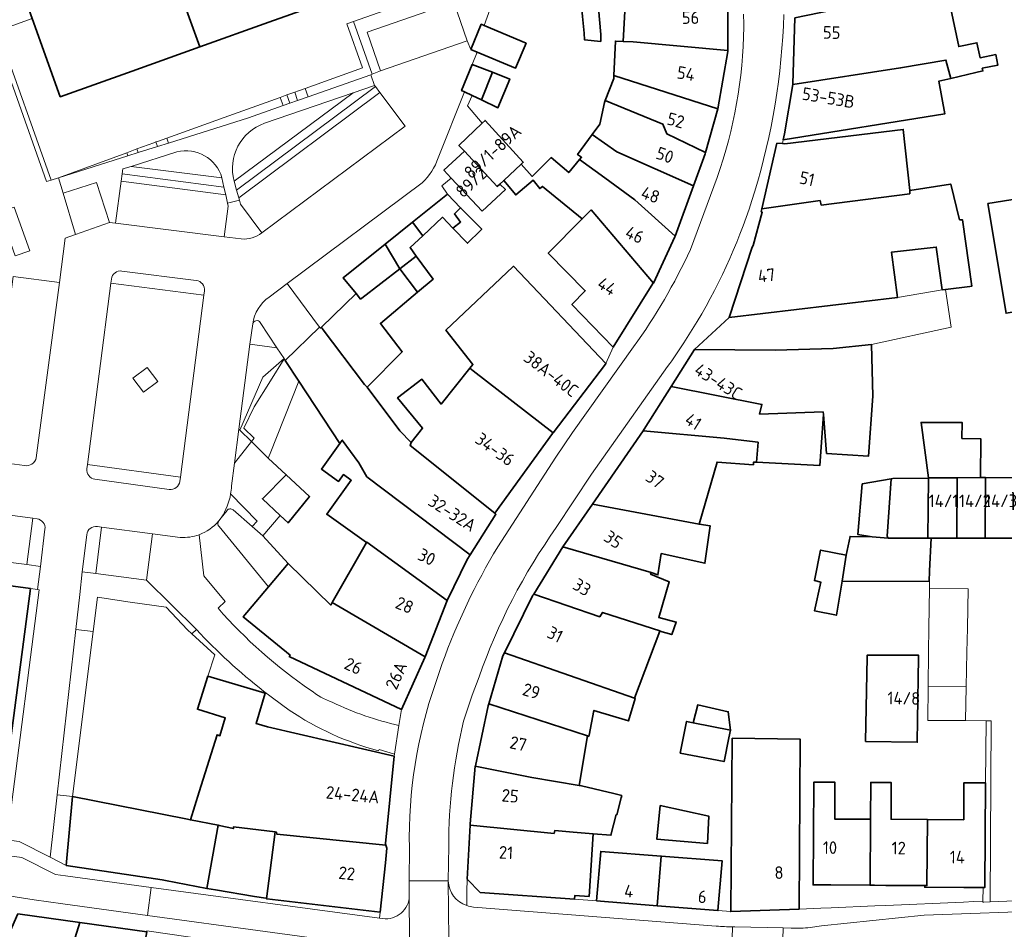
# Model space of a CAD drawing. Extents: x 150256 to 156914, y 461459 to 469481.
# Tile 297 of 656: x 155131 to 155237, y 463386 to 463483. Entities that reach past the tile are written whole.
import ezdxf
from ezdxf.enums import TextEntityAlignment as Align

# ---------------------------------------------------------------- set-up
doc = ezdxf.new("R2010")
doc.units = 0
doc.header["$LTSCALE"] = 0.75
for name, color, linetype, lineweight in [('B-RO-GR-BEPLANTING_CULTUUR_BODEMBEDEKKER-GV', 251, 'CONTINUOUS', 18), ('B-RO-GR-GROENVOORZIENING-GV', 251, 'CONTINUOUS', 18), ('B-RO-GR-HAAG-GV', 251, 'CONTINUOUS', 13), ('B-RO-IE-TERREINAFSCHEIDING_KUNSTMATIG_HEKWERK-G', 251, 'IE-TERREINAFSCHEIDING-KUNSTMATIG', 18), ('B-RO-IE-TERREINAFSCHEIDING_KUNSTMATIG_MUUR-G', 251, 'IE-TERREINAFSCHEIDING-KUNSTMATIG-DICHT', 18), ('B-RO-OG-BEBOUWING-GV', 6, 'CONTINUOUS', 35), ('B-RO-OG-BEBOUWING-T18', 1, 'CONTINUOUS', 18), ('B-RO-OG-TERREIN_CULTUURSCHEIDING-GV', 251, 'CONTINUOUS', 18), ('B-RO-VH-VERHARDING_BETONSTRAATSTEEN-GV', 251, 'CONTINUOUS', 18), ('B-RO-VH-VERHARDING_HALFVERHARDING_GRIND-GV', 251, 'CONTINUOUS', 18), ('B-RO-VH-VERHARDING_HOUTSNIPPERS-GV', 251, 'CONTINUOUS', 18), ('B-RO-VH-VERHARDING_SIERBESTRATING-GV', 251, 'CONTINUOUS', 18), ('B-RO-VH-VERHARDING_STRAATBAKSTEEN-GV', 251, 'CONTINUOUS', 18)]:
    doc.layers.add(name, color=color, linetype=linetype, lineweight=lineweight)
doc.styles.add('NLCS-ISO-M200-T18', font='NLCS-ISO.ttf', dxfattribs={"height": 360})
doc.linetypes.add('IE-TERREINAFSCHEIDING-KUNSTMATIG', pattern='A,4,[82,NLCS.SHX,S=0.75,R=90,X=0,Y=0],4,-2', length=10)
doc.linetypes.add('IE-TERREINAFSCHEIDING-KUNSTMATIG-DICHT', pattern='A,8,-1,[82,NLCS.SHX,S=0.75,R=90,X=0,Y=0],-1', length=10)

msp = doc.modelspace()

# ---------------------------------------------------------------- linework, layer by layer
at = {"layer": 'B-RO-GR-BEPLANTING_CULTUUR_BODEMBEDEKKER-GV'}
msp.add_lwpolyline([(155156.362, 463450.454), (155156.056, 463448.29), (155158.947, 463447.9), (155157.158, 463450.616)], dxfattribs=at)
msp.add_lwpolyline([(155157.158, 463450.616, 0.670688), (155156.362, 463450.454)], format="xyb", dxfattribs=at)
msp.add_lwpolyline([(155144.673, 463443.145), (155146.195, 463444.288), (155145.053, 463445.81), (155143.531, 463444.667)], close=True, dxfattribs=at)
at = {"layer": 'B-RO-GR-GROENVOORZIENING-GV'}
for points in [[(155167.141, 463482.823), (155166.632, 463482.643), (155166.416, 463482.566), (155168.102, 463477.87), (155161.952, 463475.661), (155162.276, 463474.765), (155168.999, 463477.126), (155169.125, 463477.171)], [(155129.07, 463481.821), (155128.6, 463481.653), (155134.284, 463465.714), (155134.763, 463465.86)], [(155154.364, 463465.737), (155154.632, 463464.783), (155169.484, 463475.851), (155169.379, 463475.988), (155167.109, 463475.206)], [(155153.3, 463472.554), (155147.16, 463470.349), (155147.33, 463469.82), (155155.898, 463472.525), (155159.599, 463473.825), (155159.293, 463474.706)], [(155160.86, 463475.269), (155160.666, 463475.199), (155160.012, 463474.964), (155160.318, 463474.077), (155161.159, 463474.373)], [(155144.095, 463468.799), (155146.146, 463469.446), (155145.998, 463469.931), (155145.762, 463469.847), (155143.961, 463469.186)], [(155142.869, 463468.785), (155135.574, 463466.109), (155142.982, 463468.447)], [(155153.278, 463465.102), (155153.053, 463466.098), (155143.329, 463467.322), (155142.457, 463467.047), (155142.387, 463466.539)]]:
    msp.add_lwpolyline(points, close=True, dxfattribs=at)
for points in [[(155142.361, 463456.121, 0.4167591), (155141.225, 463455.265)], [(155151.183, 463453.989, 0.4114489), (155150.317, 463455.118)], [(155138.605, 463434.959, 0.4123761), (155139.465, 463433.838)], [(155147.422, 463432.751, 0.4071889), (155148.562, 463433.605)], [(155139.723, 463428.781, 0.4206957), (155138.58, 463427.897)]]:
    msp.add_lwpolyline(points, format="xyb", dxfattribs=at)
for points in [[(155150.317, 463455.118), (155142.361, 463456.121)], [(155141.225, 463455.265), (155141.165, 463454.811), (155151.13, 463453.526)], [(155151.13, 463453.526), (155151.183, 463453.989)], [(155138.657, 463435.407), (155138.605, 463434.959)], [(155148.562, 463433.605), (155148.616, 463434.048), (155138.657, 463435.407)], [(155139.465, 463433.838), (155147.422, 463432.751)], [(155138.58, 463427.897), (155138.098, 463423.925), (155139.549, 463423.757), (155140.169, 463428.722)], [(155140.169, 463428.722), (155139.723, 463428.781)]]:
    msp.add_lwpolyline(points, dxfattribs=at)
at = {"layer": 'B-RO-GR-HAAG-GV'}
for points in [[(155129.07, 463481.821), (155128.6, 463481.653), (155134.284, 463465.714), (155134.763, 463465.86)], [(155154.364, 463465.737), (155154.632, 463464.783), (155169.484, 463475.851), (155169.379, 463475.988), (155167.109, 463475.206)], [(155142.387, 463466.539), (155153.278, 463465.102), (155153.053, 463466.098), (155143.329, 463467.322), (155142.457, 463467.047)]]:
    msp.add_lwpolyline(points, close=True, dxfattribs=at)
for points in [[(155142.361, 463456.121, 0.4167591), (155141.225, 463455.265)], [(155151.183, 463453.989, 0.4114489), (155150.317, 463455.118)], [(155138.605, 463434.959, 0.4123761), (155139.465, 463433.838)], [(155147.422, 463432.751, 0.4071889), (155148.562, 463433.605)], [(155139.723, 463428.781, 0.4206957), (155138.58, 463427.897)]]:
    msp.add_lwpolyline(points, format="xyb", dxfattribs=at)
for points in [[(155150.317, 463455.118), (155142.361, 463456.121)], [(155141.225, 463455.265), (155141.165, 463454.811)], [(155141.165, 463454.811), (155151.13, 463453.526), (155151.183, 463453.989)], [(155148.616, 463434.048), (155138.657, 463435.407), (155138.605, 463434.959)], [(155139.465, 463433.838), (155147.422, 463432.751)], [(155148.562, 463433.605), (155148.616, 463434.048)], [(155138.58, 463427.897), (155138.098, 463423.925), (155139.549, 463423.757)], [(155139.549, 463423.757), (155140.169, 463428.722), (155139.723, 463428.781)]]:
    msp.add_lwpolyline(points, dxfattribs=at)
at = {"layer": 'B-RO-IE-TERREINAFSCHEIDING_KUNSTMATIG_HEKWERK-G'}
for points in [[(155166.632, 463482.643), (155167.141, 463482.823)], [(155129.07, 463481.821), (155134.763, 463465.86)], [(155161.952, 463475.661), (155168.102, 463477.87), (155166.416, 463482.566), (155166.632, 463482.643)], [(155160.86, 463475.269), (155161.249, 463475.409), (155161.952, 463475.661)], [(155153.3, 463472.554), (155159.293, 463474.706)], [(155159.293, 463474.706), (155160.012, 463474.964)], [(155160.012, 463474.964), (155160.666, 463475.199)], [(155160.666, 463475.199), (155160.86, 463475.269)], [(155147.16, 463470.349), (155153.3, 463472.554)], [(155146.157, 463469.989), (155147.16, 463470.349)], [(155142.869, 463468.785), (155143.961, 463469.186)], [(155143.961, 463469.186), (155145.762, 463469.847), (155145.998, 463469.931)], [(155145.998, 463469.931), (155146.157, 463469.989)], [(155135.574, 463466.109), (155142.869, 463468.785)], [(155134.763, 463465.86), (155135.574, 463466.109)], [(155158.216, 463436.608), (155161.308, 463444.32)], [(155158.006, 463436.083), (155158.216, 463436.608)], [(155159.92, 463434.296), (155158.006, 463436.083)], [(155139.279, 463417.534), (155139.739, 463421.205), (155143.24, 463420.693), (155147.096, 463420.14), (155149.359, 463417.721), (155149.842, 463417.279)], [(155137.069, 463399.868), (155139.279, 463417.534)], [(155149.842, 463417.279), (155152.295, 463415.031), (155151.555, 463412.76)], [(155234.801, 463401.334), (155234.852, 463407.984)]]:
    msp.add_lwpolyline(points, dxfattribs=at)
at = {"layer": 'B-RO-IE-TERREINAFSCHEIDING_KUNSTMATIG_MUUR-G'}
for points in [[(155157.441, 463427.775), (155159.295, 463429.952)], [(155160.135, 463424.811), (155157.441, 463427.775)]]:
    msp.add_lwpolyline(points, dxfattribs=at)
at = {"layer": 'B-RO-OG-BEBOUWING-GV'}
for points in [[(155165.631, 463485.452), (155164.917, 463487.454), (155159.824, 463501.834), (155159.263, 463501.633), (155152.302, 463499.144), (155149.313, 463498.075), (155144.76, 463496.447), (155150.702, 463480.114), (155158.089, 463482.755)], [(155143.437, 463477.516), (155150.702, 463480.114), (155144.76, 463496.447), (155140.368, 463494.877), (155137.39, 463493.812), (155129.901, 463491.134), (155132.758, 463483.144), (155135.752, 463474.769)], [(155214.374, 463483.212), (155214.187, 463476.157), (155214.176, 463476.093), (155225.705, 463477.862), (155230.551, 463478.687), (155231.078, 463476.727), (155233.757, 463477.351), (155234.516, 463477.528), (155234.447, 463477.824), (155236.134, 463478.158), (155235.897, 463479.288), (155234.214, 463478.936), (155233.875, 463480.556), (155231.927, 463480.148), (155230.48, 463487.06), (155230.463, 463487.056), (155227.658, 463486.471), (155227.756, 463486.002)], [(155195.999, 463480.692), (155197.082, 463480.65), (155207.21, 463479.715), (155207.224, 463483.604), (155207.226, 463484.322), (155207.142, 463486.257), (155193.007, 463484.415), (155192.888, 463484.764), (155191.558, 463484.51), (155191.56, 463484.485), (155191.66, 463483.367), (155191.822, 463481.56), (155191.886, 463480.846), (155193.614, 463480.69), (155193.627, 463481.433), (155193.374, 463484.252), (155196.24, 463484.583)], [(155179.708, 463479.821), (155180.387, 463479.539), (155184.486, 463477.838), (155185.617, 463480.492), (155181.142, 463482.394), (155180.811, 463482.535)], [(155195.027, 463477.061), (155206.148, 463473.484), (155207.21, 463479.624), (155207.21, 463479.715), (155197.082, 463480.65), (155195.999, 463480.692), (155195.187, 463480.723)], [(155231.078, 463476.727), (155230.551, 463478.687), (155225.705, 463477.862), (155214.176, 463476.093), (155213.263, 463470.79), (155213.155, 463470.16), (155230.443, 463472.942), (155229.795, 463476.428)], [(155179.835, 463474.906), (155180.839, 463474.43), (155182.011, 463477.391), (155179.861, 463478.239), (155178.716, 463475.437), (155179.025, 463475.29)], [(155182.011, 463477.391), (155180.839, 463474.43), (155182.604, 463473.593), (155183.864, 463476.661)], [(155206.148, 463473.484), (155195.027, 463477.061), (155195.012, 463476.718), (155194.074, 463474.366), (155200.261, 463471.825), (155200.668, 463470.807), (155204.832, 463468.807)], [(155192.707, 463470.738), (155195.328, 463468.872), (155203.54, 463465.227), (155204.792, 463468.666), (155204.832, 463468.807), (155200.668, 463470.807), (155200.261, 463471.825), (155194.074, 463474.366), (155193.994, 463474.166), (155193.525, 463471.851)], [(155185.099, 463467.561), (155185.314, 463467.761), (155181.22, 463472.243), (155180.921, 463471.954), (155178.435, 463469.549), (155179.014, 463468.939), (155182.527, 463465.166), (155182.809, 463465.428), (155183.225, 463465.816)], [(155210.847, 463462.76), (155217.095, 463463.658), (155217.209, 463463.18), (155226.694, 463464.387), (155226.698, 463464.732), (155225.985, 463471.278), (155213.299, 463469.747), (155213.074, 463469.76), (155212.466, 463469.796)], [(155203.54, 463465.227), (155195.328, 463468.872), (155192.707, 463470.738), (155191.122, 463468.577), (155191.567, 463468.293), (155191.352, 463468.039), (155194.049, 463466.082), (155197.257, 463463.755), (155201.581, 463459.847)], [(155180.92, 463462.534), (155183.406, 463464.844), (155182.809, 463465.428), (155182.527, 463465.166), (155179.014, 463468.939), (155176.827, 463466.906), (155177.615, 463466.065)], [(155201.581, 463459.847), (155197.257, 463463.755), (155194.049, 463466.082), (155191.352, 463468.039), (155190.186, 463466.659), (155188.289, 463468.256), (155186.271, 463466.24), (155185.099, 463467.561), (155183.225, 463465.816), (155184.512, 463464.272), (155186.387, 463465.837), (155187.083, 463464.949), (155187.386, 463465.18), (155191.624, 463461.691), (155192.58, 463462.66), (155199.241, 463454.827), (155201.558, 463459.783)], [(155230.171, 463454.093), (155230.524, 463454.136), (155233.128, 463454.457), (155233.332, 463454.482), (155232.327, 463461.601), (155232.03, 463461.601), (155231.08, 463465.429), (155231.044, 463465.423), (155226.698, 463464.732), (155226.694, 463464.387), (155217.209, 463463.18), (155217.095, 463463.658), (155210.847, 463462.76), (155210.783, 463462.481), (155210.901, 463462.418), (155209.928, 463458.868), (155209.804, 463458.662), (155207.341, 463451.156), (155225.372, 463453.281), (155224.728, 463458.123), (155229.529, 463458.69)], [(155245.252, 463464.941), (155239.291, 463464.041), (155235.047, 463463.334), (155236.999, 463451.607), (155247.189, 463453.303)], [(155177.769, 463460.717), (155178.606, 463461.361), (155177.938, 463462.238), (155178.614, 463462.884), (155177.19, 463464.333), (155173.454, 463461.337), (155174.55, 463459.898), (155176.655, 463461.879)], [(155178.614, 463462.884), (155177.938, 463462.238), (155178.606, 463461.361), (155177.769, 463460.717), (155179.329, 463459.09), (155180.748, 463460.473), (155180.868, 463460.59)], [(155191.624, 463461.691), (155187.999, 463458.022), (155191.957, 463454.003), (155190.525, 463452.547), (155194.947, 463447.982), (155199.175, 463454.786), (155199.241, 463454.827), (155192.58, 463462.66)], [(155174.55, 463459.898), (155173.454, 463461.337), (155170.522, 463458.985), (155172.114, 463456.367), (155173.867, 463457.716), (155173.196, 463458.623)], [(155172.114, 463456.367), (155170.522, 463458.985), (155166.028, 463455.378), (155167.415, 463453.699), (155167.893, 463453.12), (155168.032, 463453.227)], [(155174.007, 463453.853), (155175.681, 463455.263), (155173.867, 463457.716), (155172.114, 463456.367)], [(155174.007, 463453.853), (155172.114, 463456.367), (155168.032, 463453.227), (155167.893, 463453.12), (155167.415, 463453.699), (155163.706, 463450.104), (155163.797, 463449.97), (155168.303, 463443.968), (155168.598, 463443.696), (155172.356, 463447.48), (155170.032, 463450.507)], [(155188.516, 463438.798), (155194.132, 463446.155), (155194.165, 463446.229), (155184.277, 463456.634), (155184.199, 463456.56), (155177.032, 463449.798), (155179.918, 463446.121), (155179.593, 463445.715), (155179.946, 463445.432)], [(155173.3, 463437.777), (155172.111, 463439.02), (155168.598, 463443.696), (155168.303, 463443.968), (155163.797, 463449.97), (155163.706, 463450.104), (155163.618, 463450.018), (155163.515, 463450.124), (155159.844, 463446.541), (155161.308, 463444.32), (155165.688, 463437.678), (155165.941, 463438.034), (155167.708, 463435.599), (155168.586, 463434.1), (155179.631, 463425.763), (155182.388, 463430.096), (155182.262, 463430.198), (155173.201, 463437.44)], [(155222.609, 463448.253), (155218.492, 463447.839), (155212.295, 463447.651), (155203.634, 463447.727), (155201.138, 463443.759), (155210.864, 463441.852), (155210.612, 463440.808), (155217.416, 463441.046), (155217.439, 463440.775), (155217.792, 463436.602), (155222.281, 463436.323), (155222.723, 463442.743)], [(155179.593, 463445.715), (155176.517, 463441.884), (155174.463, 463444.533), (155171.868, 463442.561), (155174.544, 463439.29), (155173.3, 463437.777), (155173.201, 463437.44), (155182.262, 463430.198), (155188.458, 463438.721), (155188.516, 463438.798), (155179.946, 463445.432)], [(155198.143, 463439.013), (155206.815, 463438.249), (155210.144, 463437.84), (155210.444, 463437.803), (155210.282, 463435.66), (155217.079, 463435.307), (155217.439, 463440.775), (155217.416, 463441.046), (155210.612, 463440.808), (155210.864, 463441.852), (155201.138, 463443.759), (155198.262, 463439.185)], [(155231.748, 463433.989), (155234.277, 463434.006), (155234.306, 463438.158), (155232.277, 463438.206), (155232.296, 463439.926), (155227.898, 463439.913), (155228.692, 463433.969)], [(155192.716, 463431.175), (155204.136, 463429.021), (155206.065, 463435.667), (155209.954, 463435.388), (155209.976, 463435.676), (155210.282, 463435.66), (155210.444, 463437.803), (155210.144, 463437.84), (155206.815, 463438.249), (155198.143, 463439.013)], [(155177.171, 463420.872), (155179.313, 463425.263), (155179.631, 463425.763), (155168.586, 463434.1), (155167.708, 463435.599), (155165.941, 463438.034), (155165.688, 463437.678), (155163.717, 463434.917), (155165.549, 463433.61), (155166.063, 463434.327), (155166.896, 463433.73), (155164.286, 463430.086), (155168.542, 463427.064), (155168.572, 463427.117)], [(155159.295, 463429.952), (155160.142, 463429.155), (155162.438, 463431.971), (155159.942, 463434.319), (155159.92, 463434.296), (155157.384, 463431.749)], [(155222.679, 463427.661), (155224.382, 463427.512), (155224.282, 463427.752), (155224.715, 463433.877), (155221.599, 463433.337), (155221.139, 463427.904)], [(155224.715, 463433.877), (155224.282, 463427.752), (155224.382, 463427.512), (155228.628, 463427.518), (155228.695, 463433.95), (155224.87, 463433.904)], [(155231.748, 463433.989), (155228.692, 463433.969), (155228.695, 463433.95), (155228.628, 463427.518), (155228.979, 463427.519), (155231.717, 463427.523)], [(155234.277, 463434.006), (155231.748, 463433.989), (155231.717, 463427.523), (155234.755, 463427.528), (155234.782, 463434.005)], [(155234.782, 463434.005), (155234.755, 463427.528), (155237.776, 463427.533), (155237.723, 463433.996)], [(155204.136, 463429.021), (155192.716, 463431.175), (155189.549, 463426.601), (155199.019, 463423.867), (155199.722, 463423.597), (155200.086, 463425.883), (155204.756, 463424.839), (155205.323, 463428.845)], [(155177.171, 463420.872), (155168.572, 463427.117), (155168.542, 463427.064), (155164.871, 463420.651), (155174.805, 463414.834)], [(155219.868, 463425.715), (155219.462, 463422.932), (155228.76, 463422.876), (155228.815, 463424.045), (155228.979, 463427.519), (155228.628, 463427.518), (155224.382, 463427.512), (155222.679, 463427.661), (155220.301, 463427.715)], [(155189.549, 463426.601), (155186.463, 463421.53), (155193.51, 463419.112), (155193.813, 463419.585), (155199.947, 463417.626), (155199.934, 463417.591), (155201.204, 463417.217), (155201.691, 463418.541), (155199.826, 463419.055), (155200.935, 463422.866), (155198.945, 463423.685), (155199.019, 463423.867)], [(155219.462, 463422.932), (155219.868, 463425.715), (155217.139, 463426.256), (155216.489, 463422.986), (155217.165, 463422.824), (155216.489, 463419.77), (155218.84, 463419.283)], [(155172.287, 463409.193), (155174.778, 463414.763), (155174.805, 463414.834), (155164.871, 463420.651), (155164.713, 463420.376), (155160.135, 463424.811), (155158.049, 463422.327), (155155.348, 463419.112), (155160.359, 463415.005), (155160.268, 463414.881)], [(155186.463, 463421.53), (155186.342, 463421.443), (155183.29, 463415.26), (155197.219, 463410.404), (155199.934, 463417.591), (155199.947, 463417.626), (155193.813, 463419.585), (155193.51, 463419.112)], [(155183.29, 463415.26), (155183.13, 463414.937), (155181.613, 463409.795), (155192.181, 463406.366), (155192.326, 463406.319), (155192.355, 463406.441), (155192.881, 463409.091), (155196.577, 463407.966), (155197.3, 463410.373), (155197.219, 463410.404)], [(155221.963, 463405.764), (155227.495, 463405.683), (155227.526, 463408.04), (155227.616, 463414.748), (155227.619, 463415.011), (155222.144, 463415.012), (155222.14, 463414.808)], [(155171.487, 463404.214), (155157.953, 463407.347), (155156.711, 463407.702), (155157.676, 463410.925), (155151.555, 463412.76), (155150.434, 463409.213), (155153.42, 463408.312), (155152.841, 463406.39), (155152.545, 463406.486), (155150.622, 463400.367), (155149.684, 463397.384), (155152.654, 463396.799), (155152.773, 463396.776), (155154.284, 463396.444), (155154.305, 463396.636), (155158.772, 463396.09), (155158.891, 463396.075), (155158.948, 463395.836), (155170.614, 463394.665), (155170.562, 463394.858)], [(155181.613, 463409.795), (155181.551, 463409.584), (155180.189, 463403.172), (155180.184, 463403.117), (155186.239, 463401.913), (155191.283, 463401.064), (155192.181, 463406.366)], [(155207.483, 463406.986), (155207.255, 463408.952), (155203.985, 463409.686), (155203.508, 463407.782)], [(155202.121, 463404.534), (155206.809, 463403.62), (155207.315, 463406.145), (155207.483, 463406.986), (155203.508, 463407.782), (155202.801, 463407.924)], [(155207.687, 463406.138), (155207.52, 463387.566), (155214.848, 463387.806), (155214.96, 463406.004)], [(155192.782, 463395.893), (155194.704, 463395.731), (155195.273, 463397.947), (155195.339, 463397.932), (155195.799, 463399.755), (155195.862, 463400.004), (155195.009, 463400.205), (155191.532, 463401.022), (155191.283, 463401.064), (155186.239, 463401.913), (155180.184, 463403.117), (155179.63, 463396.951), (155179.623, 463396.82), (155188.618, 463395.93), (155188.681, 463396.227), (155190.653, 463396.072)], [(155217.139, 463390.42), (155218.241, 463390.412), (155222.447, 463390.384), (155222.494, 463397.44), (155218.654, 463397.466), (155218.681, 463401.414), (155216.422, 463401.429), (155216.348, 463390.425)], [(155228.574, 463397.422), (155224.682, 463397.448), (155224.708, 463401.367), (155222.52, 463401.381), (155222.494, 463397.44), (155222.447, 463390.384), (155222.913, 463390.381), (155224.134, 463390.373), (155228.3, 463390.345), (155228.527, 463390.343)], [(155228.3, 463390.345), (155228.299, 463390.173), (155232.462, 463390.145), (155233.564, 463390.138), (155234.532, 463390.131), (155234.716, 463390.13), (155234.801, 463401.334), (155232.492, 463401.349), (155232.465, 463397.396), (155228.574, 463397.422), (155228.527, 463390.343)], [(155151.431, 463390.049), (155152.654, 463396.799), (155149.684, 463397.384), (155149.206, 463397.478), (155137.069, 463399.868), (155136.399, 463392.506), (155146.659, 463390.96), (155147.012, 463390.893)], [(155199.976, 463398.929), (155199.604, 463395.319), (155205.029, 463394.863), (155205.189, 463397.77)], [(155157.844, 463388.943), (155158.772, 463396.09), (155154.305, 463396.636), (155154.284, 463396.444), (155152.773, 463396.776), (155152.654, 463396.799), (155151.431, 463390.049), (155152.384, 463389.888), (155156.553, 463389.185), (155157.748, 463388.984)], [(155192.782, 463395.893), (155190.653, 463396.072), (155188.681, 463396.227), (155188.618, 463395.93), (155179.623, 463396.82), (155179.318, 463391.028), (155180.714, 463389.598), (155190.789, 463388.908), (155190.829, 463389.279), (155192.357, 463389.193)], [(155158.772, 463396.09), (155157.844, 463388.943), (155157.878, 463388.928), (155170.01, 463387.517), (155170.574, 463392.773), (155170.699, 463394.348), (155170.614, 463394.665), (155158.948, 463395.836), (155158.891, 463396.075)], [(155199.666, 463388.198), (155200.087, 463393.501), (155193.603, 463393.999), (155193.157, 463388.721)], [(155200.087, 463393.501), (155199.666, 463388.198), (155206.158, 463387.676), (155206.59, 463393.002)], [(155125.17, 463372.236), (155131.051, 463369.667), (155132.284, 463372.402), (155129.584, 463373.615), (155131.661, 463378.24), (155134.754, 463376.851), (155134.849, 463376.808), (155137.85, 463386.394), (155131.227, 463387.322), (155128.758, 463381.809), (155128.967, 463381.295), (155128.253, 463379.698), (155126.083, 463374.906), (155126.279, 463374.81)], [(155137.85, 463386.394), (155134.849, 463376.808), (155134.754, 463376.851), (155134.034, 463374.552), (155142.78, 463373.084), (155145.017, 463385.39)]]:
    msp.add_lwpolyline(points, close=True, dxfattribs=at)
msp.add_lwpolyline([(155129.693, 463400.128), (155132.565, 463422.131), (155124.331, 463423.248)], dxfattribs=at)
at = {"layer": 'B-RO-OG-TERREIN_CULTUURSCHEIDING-GV'}
for points in [[(155154.632, 463464.783), (155154.864, 463463.958), (155169.969, 463475.215), (155169.484, 463475.851)], [(155142.277, 463465.746), (155153.467, 463464.27), (155153.278, 463465.102), (155142.387, 463466.539)]]:
    msp.add_lwpolyline(points, close=True, dxfattribs=at)
for points in [[(155154.364, 463465.737), (155167.109, 463475.206)], [(155167.109, 463475.206), (155157.617, 463471.936)], [(155148.241, 463468.87), (155143.329, 463467.322), (155153.053, 463466.098)], [(155153.602, 463430.5), (155152.993, 463429.72), (155152.722, 463429.374)], [(155152.771, 463428.765), (155158.049, 463422.327), (155160.135, 463424.811), (155157.441, 463427.775), (155156.305, 463428.77), (155154.255, 463430.563)]]:
    msp.add_lwpolyline(points, dxfattribs=at)
for points in [[(155157.617, 463471.936, 0.3924995), (155154.364, 463465.737)], [(155153.053, 463466.098, 0.4061022), (155148.241, 463468.87)], [(155154.255, 463430.563, 0.417876), (155153.602, 463430.5)], [(155152.722, 463429.374, 0.3793648), (155152.771, 463428.765)]]:
    msp.add_lwpolyline(points, format="xyb", dxfattribs=at)
at = {"layer": 'B-RO-VH-VERHARDING_BETONSTRAATSTEEN-GV'}
msp.add_lwpolyline([(155104.795, 463392.86), (155109.466, 463392.208), (155119.399, 463390.947), (155132.977, 463388.815), (155136.026, 463388.399), (155145.095, 463387.16), (155145.494, 463390.16), (155136.297, 463391.399), (155135.243, 463391.541), (155131.65, 463393.362), (155105.357, 463396.897), (155099.782, 463397.647), (155092.336, 463398.648)], dxfattribs=at)
at = {"layer": 'B-RO-VH-VERHARDING_HALFVERHARDING_GRIND-GV'}
for points in [[(155157.617, 463471.936), (155167.109, 463475.206), (155169.379, 463475.988), (155168.999, 463477.126), (155162.276, 463474.765), (155161.159, 463474.373), (155160.318, 463474.077)], [(155160.318, 463474.077), (155159.599, 463473.825), (155155.898, 463472.525), (155147.33, 463469.82), (155146.146, 463469.446), (155144.095, 463468.799), (155142.982, 463468.447), (155135.574, 463466.109), (155136.068, 463464.45), (155139.621, 463465.603), (155141.036, 463461.313), (155141.678, 463461.233), (155142.277, 463465.746), (155142.387, 463466.539), (155142.457, 463467.047), (155143.329, 463467.322), (155148.241, 463468.87)], [(155153.053, 463466.098), (155153.278, 463465.102), (155153.467, 463464.27), (155153.661, 463463.398), (155154.928, 463463.708), (155154.864, 463463.958), (155154.632, 463464.783), (155154.364, 463465.737)]]:
    msp.add_lwpolyline(points, dxfattribs=at)
for points in [[(155161.159, 463474.373), (155162.276, 463474.765), (155161.952, 463475.661), (155161.249, 463475.409), (155160.86, 463475.269)], [(155159.599, 463473.825), (155160.318, 463474.077), (155160.012, 463474.964), (155159.293, 463474.706)], [(155145.998, 463469.931), (155146.146, 463469.446), (155147.33, 463469.82), (155147.16, 463470.349), (155146.157, 463469.989)], [(155142.982, 463468.447), (155144.095, 463468.799), (155143.961, 463469.186), (155142.869, 463468.785)]]:
    msp.add_lwpolyline(points, close=True, dxfattribs=at)
for points in [[(155154.364, 463465.737, -0.3924995), (155157.617, 463471.936)], [(155148.241, 463468.87, -0.4061022), (155153.053, 463466.098)]]:
    msp.add_lwpolyline(points, format="xyb", dxfattribs=at)
at = {"layer": 'B-RO-VH-VERHARDING_HOUTSNIPPERS-GV'}
msp.add_lwpolyline([(155133.269, 463429.6), (155132.83, 463429.66), (155132.189, 463424.7), (155133.624, 463424.502), (155134.115, 463428.488)], dxfattribs=at)
msp.add_lwpolyline([(155134.115, 463428.488, 0.4085337), (155133.269, 463429.6)], format="xyb", dxfattribs=at)
at = {"layer": 'B-RO-VH-VERHARDING_SIERBESTRATING-GV'}
for points in [[(155136.068, 463464.45), (155137.391, 463460.013), (155141.036, 463461.313), (155139.621, 463465.603)], [(155130.914, 463457.73), (155132.484, 463458.293), (155130.829, 463462.943), (155129.242, 463462.429)]]:
    msp.add_lwpolyline(points, close=True, dxfattribs=at)
at = {"layer": 'B-RO-VH-VERHARDING_STRAATBAKSTEEN-GV'}
for points in [[(155180.246, 463487.47), (155167.141, 463482.823), (155169.125, 463477.171), (155170.043, 463477.532), (155168.606, 463481.683), (155177.871, 463484.891), (155179.309, 463480.74), (155179.708, 463479.821), (155180.811, 463482.535), (155181.142, 463482.394), (155181.768, 463484.195)], [(155129.07, 463481.821), (155132.758, 463483.144)], [(155207.224, 463483.604), (155207.21, 463479.715), (155207.21, 463479.624), (155206.148, 463473.484), (155204.832, 463468.807), (155204.792, 463468.666), (155203.54, 463465.227), (155201.581, 463459.847), (155201.558, 463459.783), (155199.241, 463454.827), (155199.175, 463454.786), (155194.947, 463447.982), (155194.165, 463446.229), (155194.132, 463446.155), (155188.516, 463438.798), (155188.458, 463438.721), (155182.262, 463430.198), (155182.388, 463430.096), (155179.631, 463425.763), (155179.313, 463425.263), (155177.171, 463420.872), (155174.805, 463414.834), (155174.778, 463414.763), (155172.287, 463409.193), (155172.013, 463407.486), (155171.52, 463404.42), (155171.487, 463404.214), (155170.562, 463394.858), (155170.614, 463394.665), (155170.699, 463394.348), (155170.574, 463392.773), (155170.01, 463387.517), (155169.941, 463386.865), (155170.276, 463386.82)], [(155186.463, 463421.53), (155189.549, 463426.601), (155192.716, 463431.175), (155198.143, 463439.013), (155198.262, 463439.185), (155201.138, 463443.759), (155203.634, 463447.727), (155207.341, 463451.156), (155209.804, 463458.662), (155209.928, 463458.868), (155210.901, 463462.418), (155210.783, 463462.481), (155210.847, 463462.76), (155212.466, 463469.796), (155213.074, 463469.76), (155213.155, 463470.16), (155213.263, 463470.79), (155214.176, 463476.093), (155214.187, 463476.157), (155214.374, 463483.212)], [(155130.726, 463455.52), (155135.673, 463454.885), (155136.286, 463459.619), (155137.391, 463460.013), (155136.068, 463464.45), (155135.574, 463466.109), (155134.763, 463465.86), (155134.284, 463465.714), (155128.6, 463481.653)], [(155179.861, 463478.239), (155180.387, 463479.539), (155179.708, 463479.821), (155179.309, 463480.74), (155170.043, 463477.532), (155169.125, 463477.171), (155168.999, 463477.126), (155169.379, 463475.988), (155169.484, 463475.851), (155169.969, 463475.215), (155172.674, 463471.621), (155157.346, 463460.196)], [(155176.22, 463468.24), (155179.025, 463475.29), (155178.716, 463475.437), (155179.861, 463478.239)], [(155173.454, 463461.337), (155177.19, 463464.333), (155176.599, 463465.231), (155177.615, 463466.065), (155176.827, 463466.906), (155179.014, 463468.939), (155178.435, 463469.549), (155180.921, 463471.954), (155179.334, 463473.786), (155179.835, 463474.906), (155179.025, 463475.29), (155176.22, 463468.24)], [(155206.066, 463466.137), (155203.207, 463458.428)], [(155203.207, 463458.428), (155206.066, 463466.137)], [(155158.116, 463453.327), (155160.045, 463454.768), (155174.479, 463465.552)], [(155174.479, 463465.552), (155160.045, 463454.768), (155163.515, 463450.124), (155163.618, 463450.018), (155163.706, 463450.104), (155167.415, 463453.699), (155166.028, 463455.378), (155170.522, 463458.985), (155173.454, 463461.337)], [(155130.829, 463462.943), (155132.484, 463458.293), (155130.914, 463457.73)], [(155154.928, 463463.708), (155153.661, 463463.398), (155153.738, 463463.054), (155153.296, 463459.777), (155155.133, 463459.547)], [(155157.346, 463460.196), (155155.039, 463463.279), (155154.928, 463463.708)], [(155155.133, 463459.547), (155153.296, 463459.777), (155141.678, 463461.233), (155141.036, 463461.313), (155137.391, 463460.013), (155136.286, 463459.619), (155135.673, 463454.885), (155133.187, 463436.142)], [(155133.187, 463436.142), (155135.673, 463454.885), (155130.726, 463455.52), (155128.729, 463440.287), (155126.583, 463440.567), (155126.004, 463436.086), (155131.919, 463435.309)], [(155142.361, 463456.121), (155150.317, 463455.118)], [(155138.605, 463434.959), (155138.657, 463435.407), (155141.165, 463454.811), (155141.225, 463455.265)], [(155159.844, 463446.541), (155163.515, 463450.124), (155160.045, 463454.768), (155158.116, 463453.327)], [(155151.183, 463453.989), (155151.13, 463453.526), (155148.616, 463434.048), (155148.562, 463433.605)], [(155154.084, 463433.113), (155154.401, 463435.558), (155154.873, 463439.19), (155156.056, 463448.29), (155156.362, 463450.454)], [(155157.158, 463450.616), (155158.947, 463447.9), (155159.712, 463446.74), (155159.735, 463446.706), (155159.844, 463446.541)], [(155197.132, 463448.017), (155190.604, 463438.84), (155188.788, 463436.189), (155182.589, 463426.588)], [(155182.589, 463426.588), (155188.788, 463436.189), (155190.604, 463438.84), (155197.132, 463448.017)], [(155200.767, 463445.901), (155192.61, 463434.363), (155188.848, 463428.657)], [(155188.848, 463428.657), (155192.61, 463434.363), (155200.767, 463445.901)], [(155131.919, 463435.309), (155126.004, 463436.086), (155124.744, 463436.25), (155101.282, 463439.308), (155100.157, 463439.455), (155096.169, 463439.956)], [(155153.993, 463432.257), (155156.821, 463429.36), (155156.305, 463428.77), (155157.441, 463427.775), (155159.295, 463429.952), (155157.384, 463431.749), (155159.92, 463434.296), (155158.006, 463436.083), (155156.216, 463437.858)], [(155156.216, 463437.858), (155154.401, 463435.558), (155154.084, 463433.113)], [(155089.426, 463435.324), (155101.519, 463433.761), (155110.469, 463432.589), (155118.328, 463431.559), (155132.83, 463429.66), (155133.269, 463429.6)], [(155147.422, 463432.751), (155139.465, 463433.838)], [(155154.255, 463430.563), (155156.305, 463428.77), (155156.821, 463429.36), (155153.993, 463432.257)], [(155152.993, 463429.72), (155153.602, 463430.5)], [(155152.722, 463429.374), (155152.993, 463429.72)], [(155134.115, 463428.488), (155133.624, 463424.502), (155133.32, 463422.031), (155133.502, 463422.007), (155130.388, 463397.889), (155127.54, 463395.808), (155127.284, 463395.854), (155127.017, 463395.631), (155131.368, 463395.057), (155134.675, 463393.382), (155135.428, 463400.073), (155137.416, 463417.743), (155137.839, 463421.506), (155138.098, 463423.925), (155138.58, 463427.897)], [(155139.723, 463428.781), (155140.169, 463428.722), (155145.624, 463428.003), (155148.597, 463427.611)], [(155148.597, 463427.611), (155145.624, 463428.003), (155145.001, 463423.049), (155150.336, 463417.74)], [(155150.614, 463427.895), (155151.132, 463423.495), (155153.419, 463420.741), (155152.654, 463420.034)], [(155152.654, 463420.034), (155153.419, 463420.741), (155151.132, 463423.495), (155150.614, 463427.895)], [(155172.287, 463409.193), (155160.268, 463414.881), (155160.359, 463415.005), (155155.348, 463419.112), (155158.049, 463422.327), (155152.771, 463428.765)], [(155237.776, 463427.533), (155234.755, 463427.528), (155231.717, 463427.523), (155228.979, 463427.519), (155228.815, 463424.045), (155228.79, 463422.142), (155232.932, 463422.097), (155232.857, 463417.888), (155232.781, 463415.333), (155232.718, 463411.613), (155232.657, 463408.001), (155234.852, 463407.984), (155235.405, 463407.98), (155235.284, 463388.61), (155238.879, 463388.737)], [(155179.261, 463388.203), (155179.292, 463389.697), (155179.318, 463391.028), (155179.623, 463396.82), (155179.63, 463396.951), (155180.184, 463403.117), (155180.189, 463403.172), (155181.551, 463409.584), (155181.613, 463409.795), (155183.13, 463414.937), (155183.29, 463415.26), (155186.342, 463421.443), (155186.463, 463421.53)], [(155150.336, 463417.74), (155149.842, 463417.279), (155152.295, 463415.031), (155151.555, 463412.76), (155157.676, 463410.925)], [(155176.647, 463414.119), (155175.905, 463411.98)], [(155175.905, 463411.98), (155176.647, 463414.119)], [(155180.578, 463412.678), (155179.847, 463410.744), (155178.934, 463407.929)], [(155178.934, 463407.929), (155179.847, 463410.744), (155180.578, 463412.678)], [(155160.272, 463409.12), (155157.508, 463411.172)], [(155157.508, 463411.172), (155160.272, 463409.12)], [(155157.676, 463410.925), (155156.711, 463407.702), (155157.953, 463407.347), (155171.487, 463404.214), (155171.52, 463404.42), (155169.879, 463404.897), (155169.836, 463404.767)], [(155172.013, 463407.486), (155172.287, 463409.193)], [(155169.836, 463404.767), (155169.879, 463404.897), (155171.52, 463404.42), (155172.013, 463407.486)], [(155157.844, 463388.943), (155157.748, 463388.984), (155156.553, 463389.185), (155152.384, 463389.888), (155151.431, 463390.049), (155147.012, 463390.893), (155146.659, 463390.96), (155136.399, 463392.506), (155134.675, 463393.382), (155131.368, 463395.057), (155127.017, 463395.631), (155110.732, 463397.773), (155091.431, 463400.314), (155091.291, 463400.333), (155088.494, 463400.708)], [(155092.336, 463398.648), (155099.782, 463397.647), (155105.357, 463396.897), (155131.65, 463393.362), (155135.243, 463391.541), (155136.297, 463391.399), (155145.494, 463390.16), (155169.941, 463386.865), (155170.01, 463387.517), (155157.878, 463388.928), (155157.844, 463388.943)], [(155171.763, 463383.453), (155170.272, 463383.722), (155145.095, 463387.16), (155136.026, 463388.399), (155132.977, 463388.815), (155119.399, 463390.947), (155109.466, 463392.208), (155104.795, 463392.86), (155099.221, 463393.637), (155092.62, 463394.558), (155090.604, 463394.93)], [(155173.116, 463389.256), (155173.115, 463389.382), (155173.117, 463390.859), (155173.122, 463394.415)], [(155173.122, 463394.415), (155173.117, 463390.859), (155177.282, 463390.853), (155177.333, 463394.56)], [(155177.333, 463394.56), (155177.282, 463390.853)], [(155238.879, 463388.737), (155235.284, 463388.61), (155234.633, 463388.584), (155234.511, 463388.585), (155234.511, 463388.671), (155233.533, 463388.629), (155232.459, 463388.583), (155224.143, 463388.228), (155222.951, 463388.177), (155218.274, 463387.976), (155217.17, 463387.929), (155214.848, 463387.806), (155207.52, 463387.566), (155206.158, 463387.676), (155199.666, 463388.198), (155193.157, 463388.721), (155190.789, 463388.908), (155180.714, 463389.598), (155179.318, 463391.028), (155179.292, 463389.697), (155179.261, 463388.203)], [(155170.276, 463386.82), (155169.941, 463386.865), (155145.494, 463390.16), (155145.095, 463387.16), (155170.272, 463383.722), (155171.763, 463383.453)], [(155177.357, 463381.603), (155177.332, 463384.573), (155177.282, 463390.853), (155173.117, 463390.859), (155173.115, 463389.382), (155173.116, 463389.256), (155173.15, 463384.573), (155173.168, 463381.881), (155173.171, 463381.826), (155173.172, 463381.758)], [(155177.282, 463390.853), (155177.332, 463384.573), (155177.357, 463381.603)], [(155173.168, 463381.881), (155173.15, 463384.573), (155173.116, 463389.256)], [(155205.983, 463386.014), (155179.996, 463388.05)], [(155179.996, 463388.05), (155205.983, 463386.014)], [(155131.227, 463387.322), (155137.85, 463386.394), (155145.017, 463385.39), (155145.033, 463385.499), (155153.608, 463384.248), (155153.651, 463384.546), (155154.624, 463384.497), (155157.391, 463384.358), (155157.623, 463384.34), (155170.303, 463383.372), (155169.73, 463375.127), (155169.12, 463369.276), (155169.1, 463369.179), (155168.088, 463364.203), (155168.077, 463364.163), (155166.885, 463359.999)], [(155216.019, 463385.852), (155217.25, 463386.042), (155228.217, 463387.171), (155242.177, 463387.688), (155245.698, 463387.819)], [(155255.706, 463387.733), (155253.954, 463387.788), (155252.101, 463387.805), (155252.012, 463386.168), (155249.564, 463386.164), (155246.506, 463386.128), (155242.226, 463386.008), (155242.177, 463387.688), (155228.217, 463387.171), (155217.25, 463386.042), (155216.019, 463385.852)], [(155205.529, 463382.217), (155206.492, 463382.171), (155207.604, 463382.13), (155207.71, 463385.928)], [(155213.035, 463382.004), (155213.128, 463385.811), (155207.954, 463385.923), (155207.71, 463385.928), (155207.604, 463382.13)], [(155207.71, 463385.928), (155207.954, 463385.923), (155213.128, 463385.811), (155213.998, 463385.792)], [(155213.998, 463385.792), (155213.128, 463385.811), (155213.035, 463382.004), (155216.245, 463381.967)]]:
    msp.add_lwpolyline(points, dxfattribs=at)
for points in [[(155170.043, 463477.532), (155179.309, 463480.74), (155177.871, 463484.891), (155168.606, 463481.683)], [(155154.864, 463463.958), (155154.928, 463463.708), (155155.039, 463463.279), (155157.346, 463460.196), (155172.674, 463471.621), (155169.969, 463475.215)], [(155153.467, 463464.27), (155142.277, 463465.746), (155141.678, 463461.233), (155153.296, 463459.777), (155153.738, 463463.054), (155153.661, 463463.398)], [(155151.13, 463453.526), (155141.165, 463454.811), (155138.657, 463435.407), (155148.616, 463434.048)], [(155203.634, 463447.727), (155212.295, 463447.651), (155218.492, 463447.839), (155222.609, 463448.253), (155231.119, 463450.102), (155230.524, 463454.136), (155230.171, 463454.093), (155225.372, 463453.281), (155207.341, 463451.156)], [(155156.056, 463448.29), (155154.873, 463439.19), (155154.979, 463439.085), (155157.424, 463444.763), (155159.712, 463446.74), (155158.947, 463447.9)], [(155144.673, 463443.145), (155143.531, 463444.667), (155145.053, 463445.81), (155146.195, 463444.288)], [(155155.419, 463439.308), (155156.501, 463441.599), (155158.257, 463444.368), (155159.735, 463446.706), (155159.712, 463446.74), (155157.424, 463444.763), (155154.979, 463439.085), (155156.216, 463437.858), (155156.522, 463438.246)], [(155158.216, 463436.608), (155161.308, 463444.32), (155159.844, 463446.541), (155159.735, 463446.706), (155158.257, 463444.368), (155156.501, 463441.599), (155155.419, 463439.308), (155156.522, 463438.246), (155156.216, 463437.858), (155158.006, 463436.083)], [(155154.873, 463439.19), (155154.401, 463435.558), (155156.216, 463437.858), (155154.979, 463439.085)], [(155118.328, 463431.559), (155118.195, 463430.518), (155117.685, 463426.54), (155129.007, 463425.091), (155132.189, 463424.7), (155132.83, 463429.66)], [(155117.367, 463424.193), (155124.331, 463423.248), (155132.565, 463422.131), (155133.32, 463422.031), (155133.624, 463424.502), (155132.189, 463424.7), (155129.007, 463425.091), (155128.967, 463424.777), (155117.331, 463426.266), (155117.372, 463426.58), (155116.098, 463426.743), (155116.434, 463429.365), (155113.271, 463429.77), (155112.958, 463429.81), (155110.478, 463430.125), (155110.107, 463427.205), (155103.146, 463428.089), (155102.869, 463425.906), (155109.535, 463425.032), (155109.559, 463425.217)], [(155145.624, 463428.003), (155140.169, 463428.722), (155139.549, 463423.757), (155145.001, 463423.049)], [(155137.416, 463417.743), (155139.279, 463417.534), (155139.739, 463421.205), (155143.24, 463420.693), (155147.096, 463420.14), (155149.359, 463417.721), (155149.842, 463417.279), (155150.336, 463417.74), (155145.001, 463423.049), (155139.549, 463423.757), (155138.098, 463423.925), (155137.839, 463421.506)], [(155228.79, 463422.142), (155228.737, 463417.933), (155228.706, 463415.373), (155228.658, 463411.644), (155232.718, 463411.613), (155232.781, 463415.333), (155232.857, 463417.888), (155232.932, 463422.097)], [(155137.416, 463417.743), (155135.428, 463400.073), (155137.069, 463399.868), (155139.279, 463417.534)], [(155228.612, 463408.032), (155232.657, 463408.001), (155232.718, 463411.613), (155228.658, 463411.644)], [(155234.532, 463390.131), (155234.511, 463388.671), (155234.511, 463388.585), (155234.633, 463388.584), (155235.284, 463388.61), (155235.405, 463407.98), (155234.852, 463407.984), (155234.801, 463401.334), (155234.716, 463390.13)], [(155136.399, 463392.506), (155137.069, 463399.868), (155135.428, 463400.073), (155134.675, 463393.382)]]:
    msp.add_lwpolyline(points, close=True, dxfattribs=at)
for points in [[(155208.895, 463483.6, -0.0021654), (155208.926, 463482.205)], [(155208.926, 463482.205, 0.0021654), (155208.895, 463483.6)], [(155213.2, 463483.586, -0.0680769), (155210.065, 463464.562)], [(155210.065, 463464.562, 0.0680769), (155213.2, 463483.586)], [(155208.926, 463482.205, -0.0825241), (155206.066, 463466.137)], [(155206.066, 463466.137, 0.0825241), (155208.926, 463482.205)], [(155176.22, 463468.24, -0.1208228), (155174.479, 463465.552)], [(155174.479, 463465.552, 0.1208228), (155176.22, 463468.24)], [(155210.065, 463464.562, -0.0601559), (155203.94, 463450.718)], [(155203.94, 463450.718, 0.0601559), (155210.065, 463464.562)], [(155155.133, 463459.547, 0.1649293), (155157.346, 463460.196)], [(155157.346, 463460.196, -0.1649293), (155155.133, 463459.547)], [(155203.207, 463458.428, -0.0479227), (155197.132, 463448.017)], [(155197.132, 463448.017, 0.0479227), (155203.207, 463458.428)], [(155141.225, 463455.265, -0.4167591), (155142.361, 463456.121)], [(155150.317, 463455.118, -0.4114489), (155151.183, 463453.989)], [(155156.362, 463450.454, -0.217708), (155158.116, 463453.327)], [(155158.116, 463453.327, 0.217708), (155156.362, 463450.454)], [(155156.362, 463450.454, -0.670688), (155157.158, 463450.616)], [(155203.94, 463450.718, -0.0110669), (155202.504, 463448.419)], [(155202.504, 463448.419, 0.0110669), (155203.94, 463450.718)], [(155202.504, 463448.419, -0.0124256), (155200.767, 463445.901)], [(155200.767, 463445.901, 0.0124256), (155202.504, 463448.419)], [(155133.187, 463436.142, -0.4144384), (155131.919, 463435.309)], [(155131.919, 463435.309, 0.4144384), (155133.187, 463436.142)], [(155139.465, 463433.838, -0.4123761), (155138.605, 463434.959)], [(155148.562, 463433.605, -0.4071889), (155147.422, 463432.751)], [(155152.993, 463429.72, 0.1032351), (155153.993, 463432.257)], [(155153.993, 463432.257, -0.1032351), (155152.993, 463429.72)], [(155153.993, 463432.257, 0.0316808), (155154.084, 463433.113)], [(155154.084, 463433.113, -0.0316808), (155153.993, 463432.257)], [(155153.602, 463430.5, -0.417876), (155154.255, 463430.563)], [(155133.269, 463429.6, -0.4085337), (155134.115, 463428.488)], [(155152.722, 463429.374, -0.1330445), (155150.614, 463427.895)], [(155150.614, 463427.895, 0.1330445), (155152.722, 463429.374)], [(155152.771, 463428.765, -0.3793648), (155152.722, 463429.374)], [(155138.58, 463427.897, -0.4206957), (155139.723, 463428.781)], [(155148.597, 463427.611, 0.1040761), (155150.614, 463427.895)], [(155150.614, 463427.895, -0.1040761), (155148.597, 463427.611)], [(155188.848, 463428.657, 0.0699764), (155180.578, 463412.678)], [(155180.578, 463412.678, -0.0699764), (155188.848, 463428.657)], [(155182.589, 463426.588, 0.0497091), (155176.647, 463414.119)], [(155176.647, 463414.119, -0.0497091), (155182.589, 463426.588)], [(155152.654, 463420.034, 0.064595), (155162.544, 463411.269)], [(155162.544, 463411.269, -0.064595), (155152.654, 463420.034)], [(155157.508, 463411.172, -0.0398833), (155150.336, 463417.74)], [(155150.336, 463417.74, 0.0398833), (155157.508, 463411.172)], [(155162.544, 463411.269, 0.083978), (155164.871, 463409.98)], [(155164.871, 463409.98, -0.083978), (155162.544, 463411.269)], [(155175.905, 463411.98, 0.088183), (155173.122, 463394.415)], [(155173.122, 463394.415, -0.088183), (155175.905, 463411.98)], [(155164.871, 463409.98, 0.059614), (155172.013, 463407.486)], [(155172.013, 463407.486, -0.059614), (155164.871, 463409.98)], [(155169.836, 463404.767, -0.0822799), (155160.272, 463409.12)], [(155160.272, 463409.12, 0.0822799), (155169.836, 463404.767)], [(155178.934, 463407.929, 0.0609566), (155177.333, 463394.56)], [(155177.333, 463394.56, -0.0609566), (155178.934, 463407.929)], [(155179.261, 463388.203, -0.3074321), (155177.282, 463390.853)], [(155177.282, 463390.853, 0.3074321), (155179.261, 463388.203)], [(155173.116, 463389.256, -0.4488058), (155170.276, 463386.82)], [(155170.276, 463386.82, 0.4488058), (155173.116, 463389.256)], [(155179.996, 463388.05, -0.0637329), (155179.261, 463388.203)], [(155179.261, 463388.203, 0.0637329), (155179.996, 463388.05)], [(155207.71, 463385.928, -0.0138913), (155205.983, 463386.014)], [(155205.983, 463386.014, 0.0138913), (155207.71, 463385.928)], [(155216.019, 463385.852, -0.0296768), (155213.998, 463385.792)], [(155213.998, 463385.792, 0.0296768), (155216.019, 463385.852)]]:
    msp.add_lwpolyline(points, format="xyb", dxfattribs=at)

# ---------------------------------------------------------------- texts
at = {"layer": 'B-RO-OG-BEBOUWING-T18', "style": 'NLCS-ISO-M200-T18'}
for s, rotation, p in [('56', 359.8, (155203.223, 463483.243)), ('55', 358.5, (155218.334, 463481.644)), ('54', 350.2, (155202.741, 463477.255)), ('53-53B', 350.2, (155217.988, 463474.662)), ('52', 344.3, (155201.643, 463472.242)), ('89/1-89A', 42.4, (155182.025, 463468.893)), ('50', 340, (155200.483, 463468.523)), ('89/2', 43.1, (155179.752, 463465.624)), ('51', 347.1, (155215.697, 463465.999)), ('48', 340, (155198.937, 463464.276)), ('46', 334.9, (155197.246, 463460.006)), ('47', 6.7, (155211.354, 463455.657)), ('44', 328.1, (155194.277, 463454.483)), ('38A-40C', 322.6, (155188.301, 463445.108)), ('43-43C', 327.8, (155206.2, 463444.294)), ('41', 327.9, (155203.513, 463440.021)), ('34-36', 324, (155182.292, 463437.042)), ('37', 325.3, (155199.414, 463433.822)), ('32-32A', 327.5, (155177.725, 463430.219)), ('14/1', 0.1, (155230.308, 463431.521)), ('14/2', 0.1, (155233.663, 463431.526)), ('14/3', 0.1, (155236.466, 463431.531)), ('35', 325.3, (155194.954, 463427.381)), ('30', 334, (155174.987, 463425.519)), ('33', 328.7, (155191.607, 463422.289)), ('28', 337.2, (155172.613, 463420.37)), ('31', 333.7, (155188.725, 463417.233)), ('26', 334.7, (155167.133, 463413.845)), ('26A', 65.9, (155171.72, 463412.828)), ('29', 343.6, (155186.186, 463411.158)), ('14/8', 358.9, (155226.054, 463410.399)), ('27', 348, (155184.782, 463405.541)), ('24-24A', 354.4, (155167.058, 463400.071)), ('25', 354.9, (155183.916, 463399.956)), ('10', 359.6, (155218.149, 463394.413)), ('12', 359.6, (155225.507, 463394.364)), ('21', 357, (155183.474, 463393.883)), ('14', 359.6, (155231.782, 463393.4)), ('22', 353.9, (155166.431, 463391.659)), ('8', 1.9, (155212.689, 463391.737)), ('4', 355.6, (155196.618, 463389.756)), ('6', 355.6, (155204.486, 463389.152))]:
    msp.add_text(s, height=1.35, rotation=rotation, dxfattribs=at).set_placement(p, align=Align.MIDDLE)

doc.saveas('drawing.dxf')
